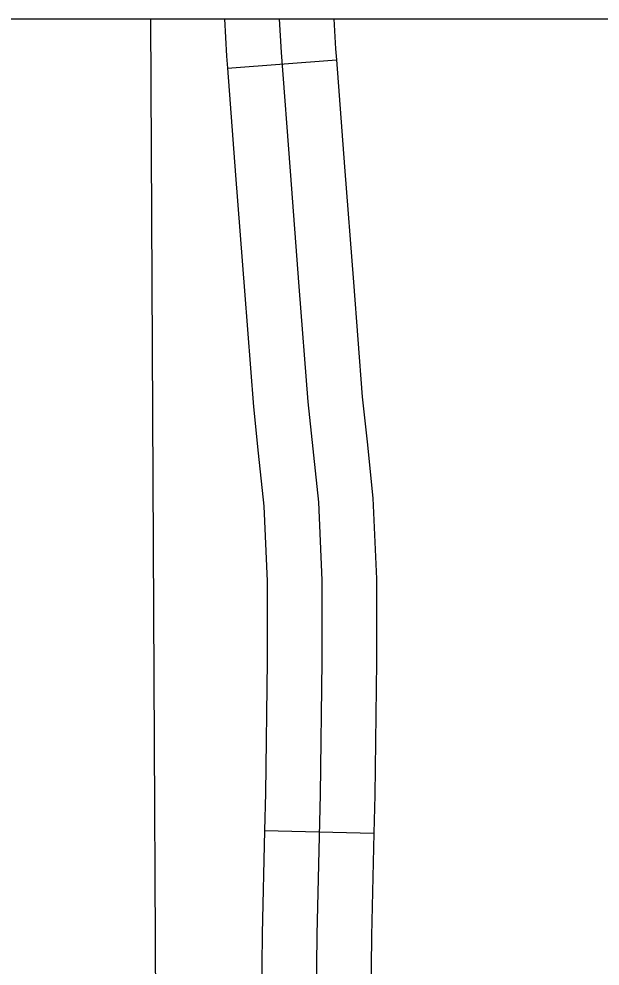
# Model space of a CAD drawing. Extents: x 813775 to 1157140, y 1757555 to 1979907.
# Drawn here: x 1006843 to 1008437, y 1878109 to 1880709 of the extents above; entities that cross this region are included whole.
import ezdxf

# ---------------------------------------------------------------- set-up
doc = ezdxf.new("R2010")
doc.units = 0
for name, color, linetype in [('Level 35', 7, 'Continuous'), ('Level 45', 7, 'Continuous'), ('Level 5', 7, 'Continuous'), ('R_Draft', 7, 'Continuous')]:
    doc.layers.add(name, color=color, linetype=linetype)

msp = doc.modelspace()

# ---------------------------------------------------------------- linework, layer by layer
at = {"layer": 'Level 35'}
msp.add_lwpolyline([(1007556.6, 1880709.1), (1007562, 1880617), (1007586.5, 1880291.3), (1007611, 1879974.5), (1007635.5, 1879657.7), (1007664.5, 1879382.9), (1007673.4, 1879168.7), (1007673.4, 1878945.6), (1007669, 1878580.8), (1007660, 1878194.9), (1007651.1, 1877362), (1007633.3, 1876942.6), (1007615.5, 1876766.4), (1007555.3, 1876572.3), (1007444.3, 1876306.1)], dxfattribs=at)
at = {"layer": 'Level 45'}
for p, q in [((1007414.8, 1880574), (1007713.9, 1880596.5)), ((1007516.6, 1878481.2), (1007816.5, 1878474.3))]:
    msp.add_line(p, q, dxfattribs=at)
for points in [[(1007406.4, 1880709.1), (1007412.3, 1880607.1), (1007414.8, 1880574)], [(1007706.9, 1880709.1), (1007711.6, 1880627), (1007713.9, 1880596.5)], [(1007713.9, 1880596.5), (1007736.1, 1880302.7), (1007760.6, 1879986.1), (1007784.9, 1879671.4), (1007797.9, 1879548.4)], [(1007414.8, 1880574), (1007436.9, 1880279.9), (1007461.5, 1879963), (1007486.1, 1879644.1), (1007499.5, 1879517)], [(1007797.9, 1879548.4), (1007814.2, 1879393.9), (1007823.4, 1879171.8), (1007823.4, 1878944.7), (1007818.9, 1878578.2), (1007816.5, 1878474.3)], [(1007499.5, 1879517), (1007514.8, 1879371.9), (1007523.4, 1879165.6), (1007523.4, 1878946.5), (1007519, 1878583.5), (1007516.6, 1878481.2)], [(1007516.6, 1878481.2), (1007510.1, 1878197.4), (1007501.8, 1877423.5)], [(1007816.5, 1878474.3), (1007810, 1878192.3), (1007801.8, 1877420.3)]]:
    msp.add_lwpolyline(points, dxfattribs=at)
at = {"layer": 'Level 5'}
msp.add_lwpolyline([(1007203.5, 1880709.1), (1007226.9, 1876193.3)], dxfattribs=at)
at = {"layer": 'R_Draft'}
msp.add_lwpolyline([(912532, 1880709.1), (1062535.4, 1880709.1), (1062535.4, 1798154.8), (912532, 1798154.8)], close=True, dxfattribs=at)

doc.saveas('drawing.dxf')
